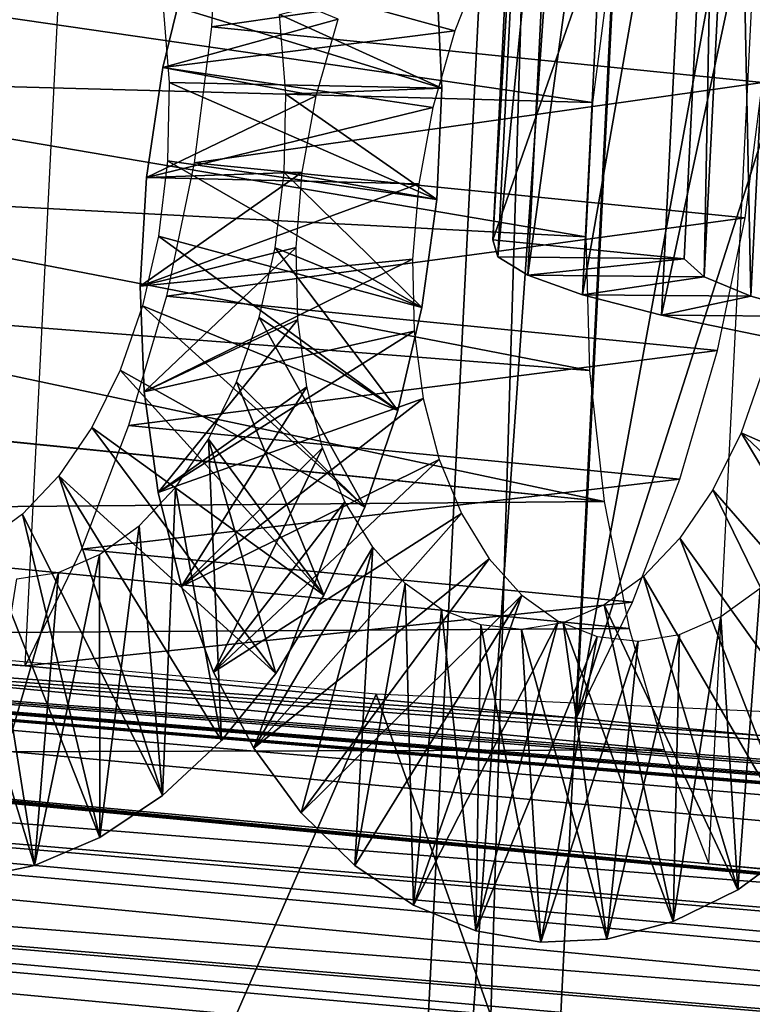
# Model space of a CAD drawing. Header units: millimetres. Extents: x -99 to 221, y -61 to 39.
# Tile 632 of 656: x 198.51 to 200.17, y 25.36 to 27.6. Entities that reach past the tile are written whole.
import ezdxf

# ---------------------------------------------------------------- set-up
doc = ezdxf.new("R2010")
doc.units = ezdxf.units.MM
doc.header["$LTSCALE"] = 33.374815
for name, color, linetype in [('100', 7, 'CONTINUOUS'), ('102', 7, 'CONTINUOUS'), ('103', 7, 'CONTINUOUS'), ('104', 7, 'CONTINUOUS'), ('112', 7, 'CONTINUOUS'), ('113', 7, 'CONTINUOUS'), ('114', 7, 'CONTINUOUS'), ('33', 7, 'CONTINUOUS'), ('34', 7, 'CONTINUOUS'), ('72', 7, 'CONTINUOUS'), ('73', 7, 'CONTINUOUS'), ('93', 7, 'CONTINUOUS'), ('94', 7, 'CONTINUOUS'), ('98', 7, 'CONTINUOUS')]:
    doc.layers.add(name, color=color, linetype=linetype)

msp = doc.modelspace()

# ---------------------------------------------------------------- linework, layer by layer
at = {"layer": '100', "color": 7, "linetype": 'CONTINUOUS'}
for points in [[(199.5838, 27.0966, -225.628), (199.5952, 27.0576, -226.3978), (200.0179, 27.0533, -226.062), (199.5838, 27.0966, -225.628)], [(199.5952, 27.0576, -226.3978), (199.6632, 27.0159, -227.1645), (200.0179, 27.0533, -226.062), (199.5952, 27.0576, -226.3978)], [(200.0179, 27.0533, -226.062), (199.6632, 27.0159, -227.1645), (200.0639, 27.0122, -226.8381), (200.0179, 27.0533, -226.062)], [(199.6632, 27.0159, -227.1645), (199.7874, 26.9717, -227.9239), (200.0639, 27.0122, -226.8381), (199.6632, 27.0159, -227.1645)], [(200.0639, 27.0122, -226.8381), (199.7874, 26.9717, -227.9239), (200.1699, 26.9684, -227.6081), (200.0639, 27.0122, -226.8381)], [(199.7874, 26.9717, -227.9239), (199.9671, 26.9254, -228.672), (200.1699, 26.9684, -227.6081), (199.7874, 26.9717, -227.9239)], [(200.1699, 26.9684, -227.6081), (199.9671, 26.9254, -228.672), (200.3353, 26.9222, -228.3675), (200.1699, 26.9684, -227.6081)], [(199.9671, 26.9254, -228.672), (200.2013, 26.877, -229.4047), (200.3353, 26.9222, -228.3675), (199.9671, 26.9254, -228.672)]]:
    msp.add_3dface(points, dxfattribs=at)
at = {"layer": '102', "color": 7, "linetype": 'CONTINUOUS'}
for points in [[(199.5838, 27.0966, -225.628), (199.6586, 28.5929, -225.7028), (199.67, 28.5539, -226.4726), (199.5838, 27.0966, -225.628)], [(199.5952, 27.0576, -226.3978), (199.5838, 27.0966, -225.628), (199.67, 28.5539, -226.4726), (199.5952, 27.0576, -226.3978)], [(199.5952, 27.0576, -226.3978), (199.67, 28.5539, -226.4726), (199.738, 28.5122, -227.2392), (199.5952, 27.0576, -226.3978)], [(199.6632, 27.0159, -227.1645), (199.5952, 27.0576, -226.3978), (199.738, 28.5122, -227.2392), (199.6632, 27.0159, -227.1645)], [(199.6632, 27.0159, -227.1645), (199.738, 28.5122, -227.2392), (199.8622, 28.468, -227.9987), (199.6632, 27.0159, -227.1645)], [(199.7874, 26.9717, -227.9239), (199.6632, 27.0159, -227.1645), (199.8622, 28.468, -227.9987), (199.7874, 26.9717, -227.9239)], [(199.7874, 26.9717, -227.9239), (199.8622, 28.468, -227.9987), (200.0418, 28.4216, -228.7468), (199.7874, 26.9717, -227.9239)], [(199.9671, 26.9254, -228.672), (199.7874, 26.9717, -227.9239), (200.0418, 28.4216, -228.7468), (199.9671, 26.9254, -228.672)], [(199.9671, 26.9254, -228.672), (200.0418, 28.4216, -228.7468), (200.2761, 28.3733, -229.4795), (199.9671, 26.9254, -228.672)], [(200.2013, 26.877, -229.4047), (199.9671, 26.9254, -228.672), (200.2761, 28.3733, -229.4795), (200.2013, 26.877, -229.4047)]]:
    msp.add_3dface(points, dxfattribs=at)
at = {"layer": '103', "color": 7, "linetype": 'CONTINUOUS'}
for points in [[(199.5838, 27.0966, -225.628), (200.0926, 28.5495, -226.1368), (199.6586, 28.5929, -225.7028), (199.5838, 27.0966, -225.628)], [(199.5838, 27.0966, -225.628), (200.0179, 27.0533, -226.062), (200.0926, 28.5495, -226.1368), (199.5838, 27.0966, -225.628)]]:
    msp.add_3dface(points, dxfattribs=at)
at = {"layer": '104', "color": 7, "linetype": 'CONTINUOUS'}
for points in [[(200.0179, 27.0533, -226.062), (200.0639, 27.0122, -226.8381), (200.0926, 28.5495, -226.1368), (200.0179, 27.0533, -226.062)], [(200.0639, 27.0122, -226.8381), (200.1387, 28.5084, -226.9129), (200.0926, 28.5495, -226.1368), (200.0639, 27.0122, -226.8381)], [(200.0639, 27.0122, -226.8381), (200.1699, 26.9684, -227.6081), (200.1387, 28.5084, -226.9129), (200.0639, 27.0122, -226.8381)], [(200.1699, 26.9684, -227.6081), (200.2447, 28.4647, -227.6829), (200.1387, 28.5084, -226.9129), (200.1699, 26.9684, -227.6081)], [(200.1699, 26.9684, -227.6081), (200.3353, 26.9222, -228.3675), (200.2447, 28.4647, -227.6829), (200.1699, 26.9684, -227.6081)]]:
    msp.add_3dface(points, dxfattribs=at)
at = {"layer": '112', "color": 7, "linetype": 'CONTINUOUS'}
for points in [[(200.351, 29.1617, -230.6737), (199.9335, 29.2066, -230.2443), (199.7737, 26.01, -230.0845), (200.351, 29.1617, -230.6737)], [(200.7678, 29.1168, -231.1023), (200.351, 29.1617, -230.6737), (199.7737, 26.01, -230.0845), (200.7678, 29.1168, -231.1023)], [(199.7737, 26.01, -230.0845), (200.1915, 25.9703, -230.5142), (200.7678, 29.1168, -231.1023), (199.7737, 26.01, -230.0845)]]:
    msp.add_3dface(points, dxfattribs=at)
at = {"layer": '113', "color": 7, "linetype": 'CONTINUOUS'}
for points in [[(198.682, 29.3413, -228.9573), (198.2652, 29.3862, -228.5286), (197.6866, 26.2085, -227.9382), (198.682, 29.3413, -228.9573)], [(197.6866, 26.2085, -227.9382), (198.1044, 26.1688, -228.3678), (198.682, 29.3413, -228.9573), (197.6866, 26.2085, -227.9382)], [(198.5215, 26.1291, -228.7967), (198.682, 29.3413, -228.9573), (198.1044, 26.1688, -228.3678), (198.5215, 26.1291, -228.7967)]]:
    msp.add_3dface(points, dxfattribs=at)
at = {"layer": '114', "color": 7, "linetype": 'CONTINUOUS'}
msp.add_3dface([(200.5038, 25.6397, -237.2576), (200.0741, 25.6794, -236.8397), (200.2317, 28.8322, -236.9973), (200.5038, 25.6397, -237.2576)], dxfattribs=at)
at = {"layer": '33', "color": 7, "linetype": 'CONTINUOUS'}
for points in [[(200.2358, 35.3009, -210.7027), (193.6646, -58.7521, -207.8727), (198.4073, 36.1419, -212.6153), (200.2358, 35.3009, -210.7027)], [(195.5772, -57.9111, -206.0442), (193.6646, -58.7521, -207.8727), (200.2358, 35.3009, -210.7027), (195.5772, -57.9111, -206.0442)], [(202.0207, 34.3131, -208.819), (195.5772, -57.9111, -206.0442), (200.2358, 35.3009, -210.7027), (202.0207, 34.3131, -208.819)], [(197.4609, -56.9233, -204.2592), (195.5772, -57.9111, -206.0442), (202.0207, 34.3131, -208.819), (197.4609, -56.9233, -204.2592)], [(203.7563, 33.1819, -206.9705), (197.4609, -56.9233, -204.2592), (202.0207, 34.3131, -208.819), (203.7563, 33.1819, -206.9705)], [(199.3095, -55.7921, -202.5237), (197.4609, -56.9233, -204.2592), (203.7563, 33.1819, -206.9705), (199.3095, -55.7921, -202.5237)], [(205.4371, 31.9106, -205.1626), (199.3095, -55.7921, -202.5237), (203.7563, 33.1819, -206.9705), (205.4371, 31.9106, -205.1626)], [(201.1174, -54.5208, -200.8429), (199.3095, -55.7921, -202.5237), (205.4371, 31.9106, -205.1626), (201.1174, -54.5208, -200.8429)]]:
    msp.add_3dface(points, dxfattribs=at)
at = {"layer": '34', "color": 7, "linetype": 'CONTINUOUS'}
for points in [[(199.7943, 32.4747, -199.5198), (198.1135, 33.7459, -201.3277), (195.4746, -53.9568, -195.2001), (199.7943, 32.4747, -199.5198)], [(197.236, -52.5496, -193.5794), (199.7943, 32.4747, -199.5198), (195.4746, -53.9568, -195.2001), (197.236, -52.5496, -193.5794)], [(201.415, 31.0675, -197.7584), (199.7943, 32.4747, -199.5198), (197.236, -52.5496, -193.5794), (201.415, 31.0675, -197.7584)], [(198.9454, -51.0108, -192.0238), (201.415, 31.0675, -197.7584), (197.236, -52.5496, -193.5794), (198.9454, -51.0108, -192.0238)], [(202.9706, 29.5287, -196.049), (201.415, 31.0675, -197.7584), (198.9454, -51.0108, -192.0238), (202.9706, 29.5287, -196.049)], [(200.5973, -49.3454, -190.5384), (202.9706, 29.5287, -196.049), (198.9454, -51.0108, -192.0238), (200.5973, -49.3454, -190.5384)]]:
    msp.add_3dface(points, dxfattribs=at)
at = {"layer": '72', "linetype": 'CONTINUOUS'}
for points in [[(198.895, 27.7367, -235.2002), (198.8343, 27.488, -235.1773), (199.2328, 27.5978, -234.5701), (198.895, 27.7367, -235.2002)], [(199.4677, 27.4412, -230.3091), (199.4559, 27.6971, -230.2877), (198.8345, 27.6348, -230.6543), (199.4677, 27.4412, -230.3091)], [(198.8487, 27.4539, -230.6865), (199.4677, 27.4412, -230.3091), (198.8345, 27.6348, -230.6543), (198.8487, 27.4539, -230.6865)], [(199.2328, 27.5978, -234.5701), (198.8343, 27.488, -235.1773), (199.1828, 27.4232, -234.5381), (199.2328, 27.5978, -234.5701)], [(198.8343, 27.488, -235.1773), (198.7968, 27.2379, -235.131), (199.1828, 27.4232, -234.5381), (198.8343, 27.488, -235.1773)], [(198.8451, 27.2755, -230.7372), (199.4564, 27.1883, -230.3539), (198.8487, 27.4539, -230.6865), (198.8451, 27.2755, -230.7372)], [(199.4564, 27.1883, -230.3539), (199.4677, 27.4412, -230.3091), (198.8487, 27.4539, -230.6865), (199.4564, 27.1883, -230.3539)], [(199.1828, 27.4232, -234.5381), (198.7968, 27.2379, -235.131), (199.151, 27.2499, -234.4885), (199.1828, 27.4232, -234.5381)], [(198.8245, 27.105, -230.8055), (199.4227, 26.9427, -230.4218), (198.8451, 27.2755, -230.7372), (198.8245, 27.105, -230.8055)], [(199.4227, 26.9427, -230.4218), (199.4564, 27.1883, -230.3539), (198.8451, 27.2755, -230.7372), (199.4227, 26.9427, -230.4218)], [(198.7968, 27.2379, -235.131), (198.7827, 26.9908, -235.0616), (199.151, 27.2499, -234.4885), (198.7968, 27.2379, -235.131)], [(199.151, 27.2499, -234.4885), (198.7827, 26.9908, -235.0616), (199.1369, 27.0792, -234.421), (199.151, 27.2499, -234.4885)], [(198.7883, 26.9462, -230.8902), (199.3677, 26.7085, -230.5121), (198.8245, 27.105, -230.8055), (198.7883, 26.9462, -230.8902)], [(199.3677, 26.7085, -230.5121), (199.4227, 26.9427, -230.4218), (198.8245, 27.105, -230.8055), (199.3677, 26.7085, -230.5121)], [(198.7827, 26.9908, -235.0616), (198.7918, 26.7509, -234.9699), (199.1369, 27.0792, -234.421), (198.7827, 26.9908, -235.0616)], [(199.1369, 27.0792, -234.421), (198.7918, 26.7509, -234.9699), (199.1405, 26.9153, -234.3364), (199.1369, 27.0792, -234.421)], [(198.7372, 26.8001, -230.9913), (199.2927, 26.4895, -230.6239), (198.7883, 26.9462, -230.8902), (198.7372, 26.8001, -230.9913)], [(199.2927, 26.4895, -230.6239), (199.3677, 26.7085, -230.5121), (198.7883, 26.9462, -230.8902), (199.2927, 26.4895, -230.6239)], [(198.7918, 26.7509, -234.9699), (198.8233, 26.5222, -234.8567), (199.1405, 26.9153, -234.3364), (198.7918, 26.7509, -234.9699)], [(199.1405, 26.9153, -234.3364), (198.8233, 26.5222, -234.8567), (199.161, 26.7627, -234.2364), (199.1405, 26.9153, -234.3364)], [(198.673, 26.6702, -231.1077), (199.1996, 26.2894, -230.7558), (198.7372, 26.8001, -230.9913), (198.673, 26.6702, -231.1077)], [(199.1996, 26.2894, -230.7558), (199.2927, 26.4895, -230.6239), (198.7372, 26.8001, -230.9913), (199.1996, 26.2894, -230.7558)], [(200.1476, 26.6584, -232.4026), (200.7249, 26.4042, -232.0033), (200.1987, 26.8044, -232.3014), (200.1476, 26.6584, -232.4026)], [(198.8233, 26.5222, -234.8567), (198.8763, 26.3088, -234.7236), (199.161, 26.7627, -234.2364), (198.8233, 26.5222, -234.8567)], [(199.161, 26.7627, -234.2364), (198.8763, 26.3088, -234.7236), (199.1971, 26.6241, -234.1224), (199.161, 26.7627, -234.2364)], [(198.5982, 26.5606, -231.2361), (199.0905, 26.1116, -230.9059), (198.673, 26.6702, -231.1077), (198.5982, 26.5606, -231.2361)], [(199.0905, 26.1116, -230.9059), (199.1996, 26.2894, -230.7558), (198.673, 26.6702, -231.1077), (199.0905, 26.1116, -230.9059)], [(200.0833, 26.5286, -232.5189), (200.5312, 26.0149, -232.2756), (200.1476, 26.6584, -232.4026), (200.0833, 26.5286, -232.5189)], [(200.6364, 26.1988, -232.13), (200.7249, 26.4042, -232.0033), (200.1476, 26.6584, -232.4026), (200.6364, 26.1988, -232.13)], [(200.5312, 26.0149, -232.2756), (200.6364, 26.1988, -232.13), (200.1476, 26.6584, -232.4026), (200.5312, 26.0149, -232.2756)], [(198.8763, 26.3088, -234.7236), (198.9494, 26.1142, -234.5724), (199.1971, 26.6241, -234.1224), (198.8763, 26.3088, -234.7236)], [(199.1971, 26.6241, -234.1224), (198.9494, 26.1142, -234.5724), (199.2476, 26.5017, -233.9954), (199.1971, 26.6241, -234.1224)], [(198.5155, 26.4731, -231.3743), (198.8335, 25.8342, -231.2526), (198.5982, 26.5606, -231.2361), (198.5155, 26.4731, -231.3743)], [(198.9676, 25.959, -231.0723), (199.0905, 26.1116, -230.9059), (198.5982, 26.5606, -231.2361), (198.9676, 25.959, -231.0723)], [(198.8335, 25.8342, -231.2526), (198.9676, 25.959, -231.0723), (198.5982, 26.5606, -231.2361), (198.8335, 25.8342, -231.2526)], [(200.0086, 26.4191, -232.6474), (200.4117, 25.8554, -232.4379), (200.0833, 26.5286, -232.5189), (200.0086, 26.4191, -232.6474)], [(200.4117, 25.8554, -232.4379), (200.5312, 26.0149, -232.2756), (200.0833, 26.5286, -232.5189), (200.4117, 25.8554, -232.4379)], [(198.9494, 26.1142, -234.5724), (199.0408, 25.9419, -234.405), (199.2476, 26.5017, -233.9954), (198.9494, 26.1142, -234.5724)], [(199.2476, 26.5017, -233.9954), (199.0408, 25.9419, -234.405), (199.3108, 26.3982, -233.8575), (199.2476, 26.5017, -233.9954)], [(198.4261, 26.4082, -231.5217), (198.691, 25.7392, -231.4444), (198.5155, 26.4731, -231.3743), (198.4261, 26.4082, -231.5217)], [(198.691, 25.7392, -231.4444), (198.8335, 25.8342, -231.2526), (198.5155, 26.4731, -231.3743), (198.691, 25.7392, -231.4444)], [(199.9259, 26.3317, -232.7855), (200.2803, 25.7231, -232.6148), (200.0086, 26.4191, -232.6474), (199.9259, 26.3317, -232.7855)], [(200.2803, 25.7231, -232.6148), (200.4117, 25.8554, -232.4379), (200.0086, 26.4191, -232.6474), (200.2803, 25.7231, -232.6148)], [(198.3325, 26.3677, -231.6761), (198.5431, 25.6756, -231.6447), (198.4261, 26.4082, -231.5217), (198.3325, 26.3677, -231.6761)], [(198.5431, 25.6756, -231.6447), (198.691, 25.7392, -231.4444), (198.4261, 26.4082, -231.5217), (198.5431, 25.6756, -231.6447)], [(199.0408, 25.9419, -234.405), (199.1485, 25.7947, -234.2238), (199.3108, 26.3982, -233.8575), (199.0408, 25.9419, -234.405)], [(199.1485, 25.7947, -234.2238), (199.2701, 25.6752, -234.0315), (199.3108, 26.3982, -233.8575), (199.1485, 25.7947, -234.2238)], [(199.3108, 26.3982, -233.8575), (199.2701, 25.6752, -234.0315), (199.3848, 26.316, -233.7111), (199.3108, 26.3982, -233.8575)], [(198.3926, 25.6443, -231.8508), (198.5431, 25.6756, -231.6447), (198.3325, 26.3677, -231.6761), (198.3926, 25.6443, -231.8508)], [(199.8366, 26.2671, -232.9327), (200.1398, 25.6201, -232.8038), (199.9259, 26.3317, -232.7855), (199.8366, 26.2671, -232.9327)], [(200.1398, 25.6201, -232.8038), (200.2803, 25.7231, -232.6148), (199.9259, 26.3317, -232.7855), (200.1398, 25.6201, -232.8038)], [(199.2701, 25.6752, -234.0315), (199.4032, 25.5856, -233.8307), (199.3848, 26.316, -233.7111), (199.2701, 25.6752, -234.0315)], [(199.3848, 26.316, -233.7111), (199.4032, 25.5856, -233.8307), (199.4675, 26.2567, -233.5581), (199.3848, 26.316, -233.7111)], [(199.4032, 25.5856, -233.8307), (199.545, 25.5273, -233.6243), (199.4675, 26.2567, -233.5581), (199.4032, 25.5856, -233.8307)], [(199.4675, 26.2567, -233.5581), (199.545, 25.5273, -233.6243), (199.5563, 26.2217, -233.4016), (199.4675, 26.2567, -233.5581)], [(199.7431, 26.2266, -233.0868), (199.993, 25.5481, -233.0022), (199.8366, 26.2671, -232.9327), (199.7431, 26.2266, -233.0868)], [(199.993, 25.5481, -233.0022), (200.1398, 25.6201, -232.8038), (199.8366, 26.2671, -232.9327), (199.993, 25.5481, -233.0022)], [(199.545, 25.5273, -233.6243), (199.6925, 25.5014, -233.4154), (199.5563, 26.2217, -233.4016), (199.545, 25.5273, -233.6243)], [(199.5563, 26.2217, -233.4016), (199.6925, 25.5014, -233.4154), (199.6489, 26.2115, -233.2439), (199.5563, 26.2217, -233.4016)], [(199.6489, 26.2115, -233.2439), (199.8429, 25.5083, -233.207), (199.7431, 26.2266, -233.0868), (199.6489, 26.2115, -233.2439)], [(199.6925, 25.5014, -233.4154), (199.8429, 25.5083, -233.207), (199.6489, 26.2115, -233.2439), (199.6925, 25.5014, -233.4154)], [(199.8429, 25.5083, -233.207), (199.993, 25.5481, -233.0022), (199.7431, 26.2266, -233.0868), (199.8429, 25.5083, -233.207)]]:
    msp.add_3dface(points, dxfattribs=at)
at = {"layer": '73', "linetype": 'CONTINUOUS'}
for points in [[(198.8343, 27.488, -235.1773), (198.895, 27.7367, -235.2002), (199.4974, 27.5713, -234.8347), (198.8343, 27.488, -235.1773)], [(199.4974, 27.5713, -234.8347), (198.895, 27.7367, -235.2002), (199.5657, 27.7435, -234.8486), (199.4974, 27.5713, -234.8347)], [(199.4559, 27.6971, -230.2877), (199.4677, 27.4412, -230.3091), (199.0991, 27.6083, -230.9189), (199.4559, 27.6971, -230.2877)], [(199.0991, 27.6083, -230.9189), (199.4677, 27.4412, -230.3091), (199.1133, 27.4275, -230.9511), (199.0991, 27.6083, -230.9189)], [(199.4474, 27.3968, -234.8027), (198.8343, 27.488, -235.1773), (199.4974, 27.5713, -234.8347), (199.4474, 27.3968, -234.8027)], [(198.7968, 27.2379, -235.131), (198.8343, 27.488, -235.1773), (199.4474, 27.3968, -234.8027), (198.7968, 27.2379, -235.131)], [(199.4677, 27.4412, -230.3091), (199.4564, 27.1883, -230.3539), (199.1133, 27.4275, -230.9511), (199.4677, 27.4412, -230.3091)], [(199.1133, 27.4275, -230.9511), (199.4564, 27.1883, -230.3539), (199.1097, 27.2491, -231.0018), (199.1133, 27.4275, -230.9511)], [(199.4155, 27.2235, -234.7531), (198.7968, 27.2379, -235.131), (199.4474, 27.3968, -234.8027), (199.4155, 27.2235, -234.7531)], [(198.7827, 26.9908, -235.0616), (198.7968, 27.2379, -235.131), (199.4155, 27.2235, -234.7531), (198.7827, 26.9908, -235.0616)], [(199.1097, 27.2491, -231.0018), (199.4227, 26.9427, -230.4218), (199.0891, 27.0785, -231.0701), (199.1097, 27.2491, -231.0018)], [(199.4564, 27.1883, -230.3539), (199.4227, 26.9427, -230.4218), (199.1097, 27.2491, -231.0018), (199.4564, 27.1883, -230.3539)], [(199.4015, 27.0527, -234.6856), (198.7827, 26.9908, -235.0616), (199.4155, 27.2235, -234.7531), (199.4015, 27.0527, -234.6856)], [(199.0891, 27.0785, -231.0701), (199.3677, 26.7085, -230.5121), (199.0528, 26.9197, -231.1548), (199.0891, 27.0785, -231.0701)], [(199.4227, 26.9427, -230.4218), (199.3677, 26.7085, -230.5121), (199.0891, 27.0785, -231.0701), (199.4227, 26.9427, -230.4218)], [(198.7918, 26.7509, -234.9699), (198.7827, 26.9908, -235.0616), (199.4015, 27.0527, -234.6856), (198.7918, 26.7509, -234.9699)], [(199.4051, 26.8888, -234.601), (198.7918, 26.7509, -234.9699), (199.4015, 27.0527, -234.6856), (199.4051, 26.8888, -234.601)], [(199.0528, 26.9197, -231.1548), (199.2927, 26.4895, -230.6239), (199.0018, 26.7736, -231.2559), (199.0528, 26.9197, -231.1548)], [(199.3677, 26.7085, -230.5121), (199.2927, 26.4895, -230.6239), (199.0528, 26.9197, -231.1548), (199.3677, 26.7085, -230.5121)], [(198.8233, 26.5222, -234.8567), (198.7918, 26.7509, -234.9699), (199.4051, 26.8888, -234.601), (198.8233, 26.5222, -234.8567)], [(199.4256, 26.7363, -234.501), (198.8233, 26.5222, -234.8567), (199.4051, 26.8888, -234.601), (199.4256, 26.7363, -234.501)], [(199.0018, 26.7736, -231.2559), (199.1996, 26.2894, -230.7558), (198.9376, 26.6438, -231.3723), (199.0018, 26.7736, -231.2559)], [(199.2927, 26.4895, -230.6239), (199.1996, 26.2894, -230.7558), (199.0018, 26.7736, -231.2559), (199.2927, 26.4895, -230.6239)], [(198.8763, 26.3088, -234.7236), (198.8233, 26.5222, -234.8567), (199.4256, 26.7363, -234.501), (198.8763, 26.3088, -234.7236)], [(199.4617, 26.5976, -234.387), (198.8763, 26.3088, -234.7236), (199.4256, 26.7363, -234.501), (199.4617, 26.5976, -234.387)], [(198.9376, 26.6438, -231.3723), (198.9676, 25.959, -231.0723), (198.8628, 26.5341, -231.5007), (198.9376, 26.6438, -231.3723)], [(199.1996, 26.2894, -230.7558), (199.0905, 26.1116, -230.9059), (198.9376, 26.6438, -231.3723), (199.1996, 26.2894, -230.7558)], [(199.0905, 26.1116, -230.9059), (198.9676, 25.959, -231.0723), (198.9376, 26.6438, -231.3723), (199.0905, 26.1116, -230.9059)], [(198.9494, 26.1142, -234.5724), (198.8763, 26.3088, -234.7236), (199.4617, 26.5976, -234.387), (198.9494, 26.1142, -234.5724)], [(199.5122, 26.4752, -234.26), (198.9494, 26.1142, -234.5724), (199.4617, 26.5976, -234.387), (199.5122, 26.4752, -234.26)], [(198.8628, 26.5341, -231.5007), (198.8335, 25.8342, -231.2526), (198.7801, 26.4466, -231.6389), (198.8628, 26.5341, -231.5007)], [(198.9676, 25.959, -231.0723), (198.8335, 25.8342, -231.2526), (198.8628, 26.5341, -231.5007), (198.9676, 25.959, -231.0723)], [(199.0408, 25.9419, -234.405), (198.9494, 26.1142, -234.5724), (199.5122, 26.4752, -234.26), (199.0408, 25.9419, -234.405)], [(199.5754, 26.3718, -234.1221), (199.0408, 25.9419, -234.405), (199.5122, 26.4752, -234.26), (199.5754, 26.3718, -234.1221)], [(198.7801, 26.4466, -231.6389), (198.691, 25.7392, -231.4444), (198.6907, 26.3817, -231.7863), (198.7801, 26.4466, -231.6389)], [(198.8335, 25.8342, -231.2526), (198.691, 25.7392, -231.4444), (198.7801, 26.4466, -231.6389), (198.8335, 25.8342, -231.2526)], [(198.691, 25.7392, -231.4444), (198.5431, 25.6756, -231.6447), (198.6907, 26.3817, -231.7863), (198.691, 25.7392, -231.4444)], [(198.6907, 26.3817, -231.7863), (198.5431, 25.6756, -231.6447), (198.5971, 26.3412, -231.9407), (198.6907, 26.3817, -231.7863)], [(199.1485, 25.7947, -234.2238), (199.0408, 25.9419, -234.405), (199.5754, 26.3718, -234.1221), (199.1485, 25.7947, -234.2238)], [(199.6494, 26.2896, -233.9757), (199.1485, 25.7947, -234.2238), (199.5754, 26.3718, -234.1221), (199.6494, 26.2896, -233.9757)], [(198.5431, 25.6756, -231.6447), (198.3926, 25.6443, -231.8508), (198.5971, 26.3412, -231.9407), (198.5431, 25.6756, -231.6447)], [(198.5971, 26.3412, -231.9407), (198.3926, 25.6443, -231.8508), (198.5028, 26.3261, -232.0978), (198.5971, 26.3412, -231.9407)], [(200.1905, 26.3053, -233.0501), (200.1398, 25.6201, -232.8038), (200.1012, 26.2406, -233.1973), (200.1905, 26.3053, -233.0501)], [(200.2803, 25.7231, -232.6148), (200.1398, 25.6201, -232.8038), (200.1905, 26.3053, -233.0501), (200.2803, 25.7231, -232.6148)], [(199.2701, 25.6752, -234.0315), (199.1485, 25.7947, -234.2238), (199.6494, 26.2896, -233.9757), (199.2701, 25.6752, -234.0315)], [(199.4032, 25.5856, -233.8307), (199.2701, 25.6752, -234.0315), (199.6494, 26.2896, -233.9757), (199.4032, 25.5856, -233.8307)], [(199.7321, 26.2302, -233.8227), (199.4032, 25.5856, -233.8307), (199.6494, 26.2896, -233.9757), (199.7321, 26.2302, -233.8227)], [(200.1398, 25.6201, -232.8038), (199.993, 25.5481, -233.0022), (200.1012, 26.2406, -233.1973), (200.1398, 25.6201, -232.8038)], [(200.1012, 26.2406, -233.1973), (199.993, 25.5481, -233.0022), (200.0077, 26.2002, -233.3514), (200.1012, 26.2406, -233.1973)], [(199.545, 25.5273, -233.6243), (199.4032, 25.5856, -233.8307), (199.7321, 26.2302, -233.8227), (199.545, 25.5273, -233.6243)], [(199.8209, 26.1952, -233.6662), (199.545, 25.5273, -233.6243), (199.7321, 26.2302, -233.8227), (199.8209, 26.1952, -233.6662)], [(199.6925, 25.5014, -233.4154), (199.545, 25.5273, -233.6243), (199.8209, 26.1952, -233.6662), (199.6925, 25.5014, -233.4154)], [(199.9135, 26.1851, -233.5085), (199.6925, 25.5014, -233.4154), (199.8209, 26.1952, -233.6662), (199.9135, 26.1851, -233.5085)], [(200.0077, 26.2002, -233.3514), (199.8429, 25.5083, -233.207), (199.9135, 26.1851, -233.5085), (200.0077, 26.2002, -233.3514)], [(199.993, 25.5481, -233.0022), (199.8429, 25.5083, -233.207), (200.0077, 26.2002, -233.3514), (199.993, 25.5481, -233.0022)], [(199.8429, 25.5083, -233.207), (199.6925, 25.5014, -233.4154), (199.9135, 26.1851, -233.5085), (199.8429, 25.5083, -233.207)]]:
    msp.add_3dface(points, dxfattribs=at)
at = {"layer": '93', "color": 7, "linetype": 'CONTINUOUS'}
for points in [[(197.6747, 27.7185, -235.1906), (199.81, 27.4084, -237.2767), (197.6582, 27.4669, -235.1901), (197.6747, 27.7185, -235.1906)], [(199.8492, 27.7118, -237.2678), (199.81, 27.4084, -237.2767), (197.6747, 27.7185, -235.1906), (199.8492, 27.7118, -237.2678)], [(197.6582, 27.4669, -235.1901), (199.7947, 27.1032, -237.2615), (197.6496, 27.216, -235.1655), (197.6582, 27.4669, -235.1901)], [(199.81, 27.4084, -237.2767), (199.7947, 27.1032, -237.2615), (197.6582, 27.4669, -235.1901), (199.81, 27.4084, -237.2767)], [(197.6496, 27.216, -235.1655), (199.8036, 26.7998, -237.2222), (197.6488, 26.9673, -235.1167), (197.6496, 27.216, -235.1655)], [(199.7947, 27.1032, -237.2615), (199.8036, 26.7998, -237.2222), (197.6496, 27.216, -235.1655), (199.7947, 27.1032, -237.2615)], [(199.8366, 26.5021, -237.1595), (197.656, 26.7224, -235.0437), (197.6488, 26.9673, -235.1167), (199.8366, 26.5021, -237.1595)], [(199.8036, 26.7998, -237.2222), (199.8366, 26.5021, -237.1595), (197.6488, 26.9673, -235.1167), (199.8036, 26.7998, -237.2222)], [(197.1164, 26.7756, -234.5196), (199.8366, 26.5021, -237.1595), (197.1728, 26.4797, -234.4336), (197.1164, 26.7756, -234.5196)], [(197.1164, 26.7756, -234.5196), (197.3864, 26.749, -234.7818), (199.8366, 26.5021, -237.1595), (197.1164, 26.7756, -234.5196)], [(197.656, 26.7224, -235.0437), (199.8366, 26.5021, -237.1595), (197.3864, 26.749, -234.7818), (197.656, 26.7224, -235.0437)], [(187.3694, 26.4159, -223.957), (187.2234, 26.6661, -224.128), (208.3102, 24.6663, -244.5348), (187.3694, 26.4159, -223.957)], [(208.3102, 24.6663, -244.5348), (187.2234, 26.6661, -224.128), (208.2433, 24.7791, -244.613), (208.3102, 24.6663, -244.5348)], [(208.2433, 24.7791, -244.613), (187.2234, 26.6661, -224.128), (208.1814, 24.8977, -244.6867), (208.2433, 24.7791, -244.613)], [(208.1814, 24.8977, -244.6867), (187.2234, 26.6661, -224.128), (194.3506, 26.2085, -231.2742), (208.1814, 24.8977, -244.6867)], [(199.8366, 26.5021, -237.1595), (199.8932, 26.2138, -237.0741), (197.1728, 26.4797, -234.4336), (199.8366, 26.5021, -237.1595)], [(197.1728, 26.4797, -234.4336), (199.8932, 26.2138, -237.0741), (197.2528, 26.1969, -234.3254), (197.1728, 26.4797, -234.4336)], [(187.5356, 26.1923, -223.7684), (187.3694, 26.4159, -223.957), (208.4586, 24.4599, -244.3657), (187.5356, 26.1923, -223.7684)], [(208.4586, 24.4599, -244.3657), (187.3694, 26.4159, -223.957), (208.3821, 24.5598, -244.4522), (208.4586, 24.4599, -244.3657)], [(208.3821, 24.5598, -244.4522), (187.3694, 26.4159, -223.957), (208.3102, 24.6663, -244.5348), (208.3821, 24.5598, -244.4522)], [(199.8932, 26.2138, -237.0741), (199.9727, 25.9384, -236.9671), (197.2528, 26.1969, -234.3254), (199.8932, 26.2138, -237.0741)], [(187.72, 25.998, -223.5647), (187.5356, 26.1923, -223.7684), (208.6245, 24.2812, -244.182), (187.72, 25.998, -223.5647)], [(208.6245, 24.2812, -244.182), (187.5356, 26.1923, -223.7684), (208.5395, 24.3669, -244.2756), (208.6245, 24.2812, -244.182)], [(208.5395, 24.3669, -244.2756), (187.5356, 26.1923, -223.7684), (208.4586, 24.4599, -244.3657), (208.5395, 24.3669, -244.2756)], [(194.3506, 26.2085, -231.2742), (194.7803, 26.1688, -231.692), (208.1814, 24.8977, -244.6867), (194.3506, 26.2085, -231.2742)], [(197.2528, 26.1969, -234.3254), (199.9727, 25.9384, -236.9671), (197.3555, 25.9306, -234.1961), (197.2528, 26.1969, -234.3254)], [(194.7803, 26.1688, -231.692), (195.2091, 26.1291, -232.109), (208.1814, 24.8977, -244.6867), (194.7803, 26.1688, -231.692)], [(195.2091, 26.1291, -232.109), (196.4969, 26.01, -233.3613), (208.1814, 24.8977, -244.6867), (195.2091, 26.1291, -232.109)], [(196.9266, 25.9703, -233.7791), (208.1814, 24.8977, -244.6867), (196.4969, 26.01, -233.3613), (196.9266, 25.9703, -233.7791)], [(208.8056, 24.1328, -243.9861), (187.72, 25.998, -223.5647), (208.7133, 24.2031, -244.0854), (208.8056, 24.1328, -243.9861)], [(208.7133, 24.2031, -244.0854), (187.72, 25.998, -223.5647), (208.6245, 24.2812, -244.182), (208.7133, 24.2031, -244.0854)], [(187.92, 25.8357, -223.3484), (187.72, 25.998, -223.5647), (208.8056, 24.1328, -243.9861), (187.92, 25.8357, -223.3484)], [(197.3555, 25.9306, -234.1961), (208.1814, 24.8977, -244.6867), (196.9266, 25.9703, -233.7791), (197.3555, 25.9306, -234.1961)], [(199.9727, 25.9384, -236.9671), (200.0741, 25.6794, -236.8397), (197.3555, 25.9306, -234.1961), (199.9727, 25.9384, -236.9671)], [(200.0741, 25.6794, -236.8397), (208.1814, 24.8977, -244.6867), (197.3555, 25.9306, -234.1961), (200.0741, 25.6794, -236.8397)], [(188.1334, 25.7073, -223.1221), (187.92, 25.8357, -223.3484), (208.901, 24.0706, -243.8844), (188.1334, 25.7073, -223.1221)], [(208.901, 24.0706, -243.8844), (187.92, 25.8357, -223.3484), (208.8056, 24.1328, -243.9861), (208.901, 24.0706, -243.8844)], [(188.3573, 25.6144, -222.889), (188.1334, 25.7073, -223.1221), (209.1002, 23.9713, -243.6753), (188.3573, 25.6144, -222.889)], [(209.1002, 23.9713, -243.6753), (188.1334, 25.7073, -223.1221), (208.9994, 24.0167, -243.7807), (209.1002, 23.9713, -243.6753)], [(208.9994, 24.0167, -243.7807), (188.1334, 25.7073, -223.1221), (208.901, 24.0706, -243.8844), (208.9994, 24.0167, -243.7807)], [(200.5038, 25.6397, -237.2576), (208.1814, 24.8977, -244.6867), (200.0741, 25.6794, -236.8397), (200.5038, 25.6397, -237.2576)], [(191.4349, 25.3448, -225.7296), (188.3573, 25.6144, -222.889), (209.2031, 23.9346, -243.5687), (191.4349, 25.3448, -225.7296)], [(209.2031, 23.9346, -243.5687), (188.3573, 25.6144, -222.889), (209.1002, 23.9713, -243.6753), (209.2031, 23.9346, -243.5687)]]:
    msp.add_3dface(points, dxfattribs=at)
at = {"layer": '94', "color": 7, "linetype": 'CONTINUOUS'}
for points in [[(198.9601, 27.8904, -228.5342), (198.9446, 27.5801, -228.5187), (200.2119, 27.7628, -229.8215), (198.9601, 27.8904, -228.5342)], [(200.2119, 27.7628, -229.8215), (198.9446, 27.5801, -228.5187), (200.1964, 27.4538, -229.8061), (200.2119, 27.7628, -229.8215)], [(198.9446, 27.5801, -228.5187), (198.9051, 27.2716, -228.5273), (200.1964, 27.4538, -229.8061), (198.9446, 27.5801, -228.5187)], [(200.1964, 27.4538, -229.8061), (198.9051, 27.2716, -228.5273), (200.157, 27.1467, -229.8148), (200.1964, 27.4538, -229.8061)], [(198.9051, 27.2716, -228.5273), (198.8422, 26.9687, -228.5599), (200.157, 27.1467, -229.8148), (198.9051, 27.2716, -228.5273)], [(200.157, 27.1467, -229.8148), (198.8422, 26.9687, -228.5599), (200.0942, 26.8452, -229.8475), (200.157, 27.1467, -229.8148)], [(198.8422, 26.9687, -228.5599), (198.7565, 26.675, -228.6162), (200.0942, 26.8452, -229.8475), (198.8422, 26.9687, -228.5599)], [(200.0942, 26.8452, -229.8475), (198.7565, 26.675, -228.6162), (200.0086, 26.5529, -229.9039), (200.0942, 26.8452, -229.8475)], [(190.5404, 26.6661, -220.811), (190.3694, 26.4159, -220.957), (211.0254, 24.7791, -241.8308), (190.5404, 26.6661, -220.811)], [(209.2356, 25.1114, -239.8149), (190.5404, 26.6661, -220.811), (209.6526, 25.0718, -240.2438), (209.2356, 25.1114, -239.8149)], [(206.035, 25.4151, -236.5235), (190.5404, 26.6661, -220.811), (206.4528, 25.3754, -236.9532), (206.035, 25.4151, -236.5235)], [(190.5404, 26.6661, -220.811), (206.035, 25.4151, -236.5235), (204.087, 25.6001, -234.5202), (190.5404, 26.6661, -220.811)], [(206.4528, 25.3754, -236.9532), (190.5404, 26.6661, -220.811), (206.8698, 25.3359, -237.382), (206.4528, 25.3754, -236.9532)], [(203.2522, 25.6794, -233.6617), (190.5404, 26.6661, -220.811), (203.67, 25.6397, -234.0914), (203.2522, 25.6794, -233.6617)], [(190.5404, 26.6661, -220.811), (203.2522, 25.6794, -233.6617), (200.6085, 25.9306, -230.943), (190.5404, 26.6661, -220.811)], [(203.67, 25.6397, -234.0914), (190.5404, 26.6661, -220.811), (204.087, 25.6001, -234.5202), (203.67, 25.6397, -234.0914)], [(198.1044, 26.1688, -228.3678), (190.5404, 26.6661, -220.811), (198.5215, 26.1291, -228.7967), (198.1044, 26.1688, -228.3678)], [(198.5215, 26.1291, -228.7967), (190.5404, 26.6661, -220.811), (199.7737, 26.01, -230.0845), (198.5215, 26.1291, -228.7967)], [(211.0991, 24.8977, -241.769), (190.5404, 26.6661, -220.811), (211.0254, 24.7791, -241.8308), (211.0991, 24.8977, -241.769)], [(190.5404, 26.6661, -220.811), (211.0991, 24.8977, -241.769), (209.6526, 25.0718, -240.2438), (190.5404, 26.6661, -220.811)], [(208.8177, 25.151, -239.3853), (190.5404, 26.6661, -220.811), (209.2356, 25.1114, -239.8149), (208.8177, 25.151, -239.3853)], [(190.5404, 26.6661, -220.811), (208.8177, 25.151, -239.3853), (206.8698, 25.3359, -237.382), (190.5404, 26.6661, -220.811)], [(199.7737, 26.01, -230.0845), (190.5404, 26.6661, -220.811), (200.1915, 25.9703, -230.5142), (199.7737, 26.01, -230.0845)], [(200.1915, 25.9703, -230.5142), (190.5404, 26.6661, -220.811), (200.6085, 25.9306, -230.943), (200.1915, 25.9703, -230.5142)], [(198.7565, 26.675, -228.6162), (198.6492, 26.394, -228.6955), (200.0086, 26.5529, -229.9039), (198.7565, 26.675, -228.6162)], [(200.0086, 26.5529, -229.9039), (198.6492, 26.394, -228.6955), (199.9013, 26.2733, -229.9832), (200.0086, 26.5529, -229.9039)], [(190.3694, 26.4159, -220.957), (190.1809, 26.1923, -221.1232), (210.8647, 24.5598, -241.9697), (190.3694, 26.4159, -220.957)], [(211.0254, 24.7791, -241.8308), (190.3694, 26.4159, -220.957), (210.9472, 24.6663, -241.8978), (211.0254, 24.7791, -241.8308)], [(210.9472, 24.6663, -241.8978), (190.3694, 26.4159, -220.957), (210.8647, 24.5598, -241.9697), (210.9472, 24.6663, -241.8978)], [(198.6492, 26.394, -228.6955), (198.5215, 26.1291, -228.7967), (199.9013, 26.2733, -229.9832), (198.6492, 26.394, -228.6955)], [(199.9013, 26.2733, -229.9832), (198.5215, 26.1291, -228.7967), (199.7737, 26.01, -230.0845), (199.9013, 26.2733, -229.9832)], [(190.1809, 26.1923, -221.1232), (189.9771, 25.998, -221.3075), (210.688, 24.3669, -242.1271), (190.1809, 26.1923, -221.1232)], [(210.8647, 24.5598, -241.9697), (190.1809, 26.1923, -221.1232), (210.7782, 24.4599, -242.0462), (210.8647, 24.5598, -241.9697)], [(210.7782, 24.4599, -242.0462), (190.1809, 26.1923, -221.1232), (210.688, 24.3669, -242.1271), (210.7782, 24.4599, -242.0462)], [(210.688, 24.3669, -242.1271), (189.9771, 25.998, -221.3075), (210.5944, 24.2812, -242.2121), (210.688, 24.3669, -242.1271)], [(210.5944, 24.2812, -242.2121), (189.9771, 25.998, -221.3075), (197.8073, 25.2803, -229.3878), (210.5944, 24.2812, -242.2121)]]:
    msp.add_3dface(points, dxfattribs=at)
at = {"layer": '98', "color": 7, "linetype": 'CONTINUOUS'}
for points in [[(197.6904, 24.9062, -230.5454), (198.7555, 24.7745, -231.9389), (197.7554, 26.2074, -230.6105), (197.6904, 24.9062, -230.5454)], [(197.7554, 26.2074, -230.6105), (198.7555, 24.7745, -231.9389), (199.3187, 26.0646, -232.6549), (197.7554, 26.2074, -230.6105)], [(198.7555, 24.7745, -231.9389), (199.8192, 24.6621, -233.3301), (199.3187, 26.0646, -232.6549), (198.7555, 24.7745, -231.9389)], [(199.3187, 26.0646, -232.6549), (199.8192, 24.6621, -233.3301), (200.7403, 26.0002, -234.5129), (199.3187, 26.0646, -232.6549)], [(199.8192, 24.6621, -233.3301), (200.8727, 24.5697, -234.7079), (200.7403, 26.0002, -234.5129), (199.8192, 24.6621, -233.3301)]]:
    msp.add_3dface(points, dxfattribs=at)

doc.saveas('drawing.dxf')
